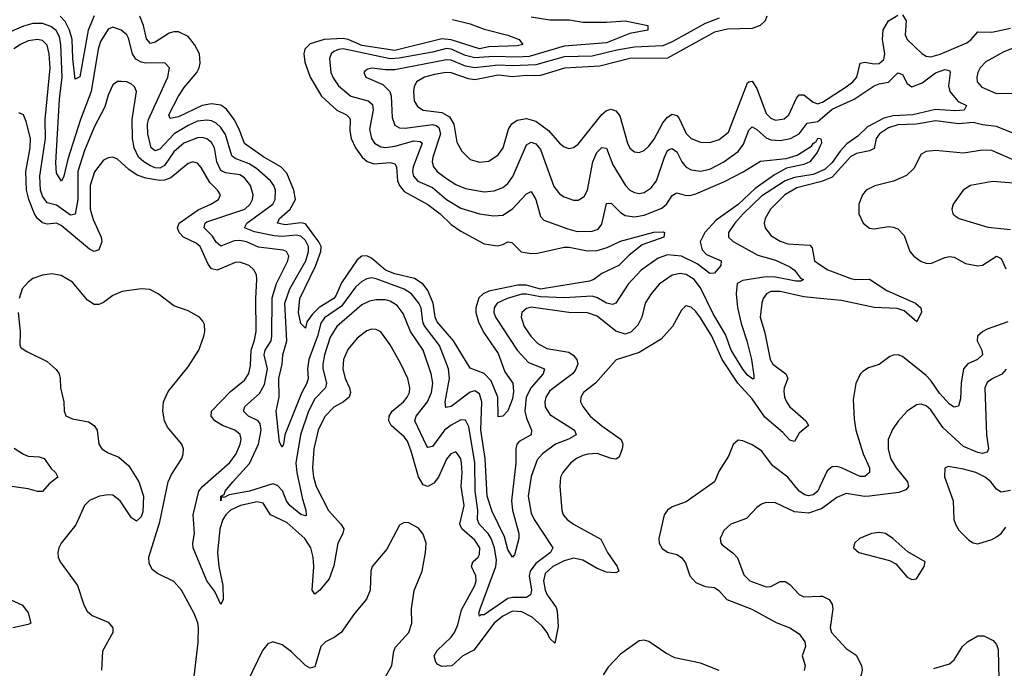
# Model space of a CAD drawing. Header units: inches. Extents: x 1694797 to 1849917, y 907313 to 1017959.
# Tile 604 of 656: x 1836594 to 1840783, y 931998 to 934755. Entities that reach past the tile are written whole.
import ezdxf

# ---------------------------------------------------------------- set-up
doc = ezdxf.new("R2010")
doc.units = ezdxf.units.IN
doc.header["$MEASUREMENT"] = 0
doc.layers.add('B8933', color=7, linetype='Continuous')
doc.layers.add('B8943', color=7, linetype='Continuous')

msp = doc.modelspace()

# ---------------------------------------------------------------- linework, layer by layer
at = {"layer": 'B8933', "color": 5}
for points, elevation in [([(1836910, 934771.3), (1836885.4, 934710), (1836850, 934511.6), (1836830, 934502), (1836820.1, 934590), (1836816.9, 934670), (1836805.6, 934710), (1836786.5, 934746.5), (1836766.3, 934770)], 620), ([(1838435.3, 934755.3), (1838510, 934737.7), (1838570, 934714.9), (1838670, 934689.3), (1838718.4, 934670), (1838734, 934650), (1838710, 934644.2), (1838590, 934639.1), (1838550, 934631.1), (1838430, 934669.8), (1838390, 934673.9), (1838190, 934624), (1838050, 934644.9), (1837990.7, 934670.7), (1837970, 934674.8), (1837889.1, 934670.9), (1837830, 934652), (1837807.1, 934630), (1837802, 934610), (1837806.2, 934573.8), (1837829.6, 934510), (1837878.4, 934430), (1837943.3, 934370), (1837984.7, 934350), (1837997, 934337), (1838000.4, 934330), (1837998.1, 934281.9), (1838004.2, 934250), (1838022.8, 934210), (1838050.1, 934170), (1838072.3, 934152.3), (1838101.4, 934141.4), (1838170, 934147.2), (1838190, 934142.3), (1838196.8, 934130), (1838201.2, 934070), (1838209.6, 934049.6), (1838230, 934024.6), (1838330, 933969.6), (1838382.3, 933930), (1838430, 933884.6), (1838470, 933856.2), (1838570, 933802.5), (1838626.1, 933793.9), (1838650, 933799), (1838670, 933810.2), (1838688.3, 933808.3), (1838727.5, 933767.5), (1838770, 933760.3), (1838797.3, 933762.7), (1838910, 933788.4), (1838931.9, 933788.1), (1839010, 933772.3), (1839050, 933773.5), (1839093.8, 933786.2), (1839150, 933813.3), (1839291.8, 933851.8), (1839332.6, 933852.6), (1839337.3, 933850), (1839334.9, 933830), (1839242.4, 933797.6), (1839186.8, 933753.2), (1839143.6, 933710), (1839070, 933676.5), (1839036.5, 933650), (1839017.4, 933642.6), (1838810, 933609.5), (1838750, 933625.7), (1838713.5, 933626.5), (1838590, 933601.1), (1838565, 933590), (1838547.1, 933572.9), (1838534.8, 933530), (1838535.1, 933510), (1838545.2, 933470), (1838567, 933427), (1838630, 933336.3), (1838658.3, 933258.3), (1838692.5, 933210), (1838694.7, 933174.7), (1838690, 933142.9), (1838670, 933092.6), (1838650, 933069.7), (1838630, 933066), (1838628.1, 933150), (1838599.1, 933219.1), (1838570, 933250.4), (1838510, 933273.1), (1838438.9, 933390), (1838369.3, 933470), (1838361.1, 933490), (1838352.3, 933550), (1838330, 933603.6), (1838310.6, 933630.6), (1838274, 933654), (1838190, 933675.1), (1838150, 933690), (1838090, 933741), (1838070, 933751.2), (1838050, 933749.4), (1838030, 933733.6), (1837963.4, 933636.6), (1837938.8, 933581.2), (1837929.6, 933570), (1837868.3, 933531.7), (1837837.8, 933502.2), (1837815.7, 933470), (1837810, 933443.7), (1837790, 933463.1), (1837779.2, 933510), (1837786.2, 933570), (1837852.6, 933707.4), (1837874.7, 933770), (1837875.8, 933790), (1837866.4, 933810), (1837810, 933887.4), (1837789.3, 933890.7), (1837722.7, 933882.7), (1837690.9, 933890), (1837698.8, 933910), (1837744.5, 933950), (1837767.2, 933990), (1837760.5, 934030), (1837730, 934102), (1837705.2, 934130), (1837632.2, 934170), (1837550, 934228.9), (1837527, 934290), (1837505.8, 934330), (1837473.8, 934373.8), (1837450, 934391.1), (1837410, 934396.6), (1837370, 934390.2), (1837270, 934342.4), (1837234.5, 934334.5), (1837228.2, 934350), (1837270, 934430), (1837293.8, 934466.2), (1837347.2, 934530), (1837357.2, 934550), (1837362.1, 934570), (1837358.6, 934610), (1837337.9, 934650), (1837310, 934683.4), (1837270, 934702.9), (1837250, 934703.6), (1837230, 934697.7), (1837170, 934659), (1837150, 934654.3), (1837133.2, 934673.2), (1837121.1, 934730), (1837105, 934770)], 620), ([(1838770, 934766.6), (1838850, 934754.4), (1838933.6, 934753.6), (1838990, 934744.4), (1839090, 934744), (1839170.1, 934750.1), (1839266, 934730), (1839266.4, 934710), (1839190, 934696.5), (1839090, 934656.7), (1838910, 934641.7), (1838761.6, 934598.4), (1838710, 934594.8), (1838610, 934598.5), (1838530, 934592.9), (1838490, 934603.1), (1838430, 934629.1), (1838410, 934631.9), (1838350, 934616.8), (1838208.9, 934591.1), (1838170, 934588.1), (1837970, 934630.9), (1837950, 934628.5), (1837930, 934619.7), (1837918.6, 934610), (1837912.1, 934590), (1837917.9, 934530), (1837927, 934507), (1837950, 934473.3), (1838002, 934430), (1838076.5, 934410), (1838094.9, 934394.9), (1838097.5, 934370), (1838082.3, 934290), (1838090.1, 934250.1), (1838103.9, 934230), (1838130, 934213.9), (1838150, 934211.7), (1838190, 934217.7), (1838270, 934239.6), (1838297.6, 934237.6), (1838306, 934230), (1838305.1, 934225.1), (1838268.4, 934130), (1838265.3, 934110), (1838269.2, 934089.2), (1838288.3, 934068.3), (1838350, 934041.3), (1838410, 933990), (1838470, 933953.6), (1838550, 933929.1), (1838610, 933920.7), (1838650, 933924.2), (1838690, 933950.1), (1838750, 934014.7), (1838770, 934024.2), (1838790, 933990.4), (1838810, 933917.6), (1838823.3, 933903.3), (1838925.2, 933865.2), (1838965.4, 933854.6), (1839030, 933855.7), (1839055.1, 933864.9), (1839070, 933885.3), (1839090, 933974), (1839110, 933974.2), (1839150, 933935.5), (1839170, 933922.9), (1839210, 933916.2), (1839250, 933923.2), (1839326, 933954), (1839347.5, 933972.5), (1839370, 934007.3), (1839384.1, 934015.9), (1839390, 934018.3), (1839430, 934008.1), (1839450, 934008.2), (1839470, 934014.4), (1839592.5, 934067.5), (1839671.8, 934108.2), (1839746, 934154), (1839855.2, 934164.8), (1839901.7, 934178.3), (1839963.3, 934216.7), (1839970, 934228.7), (1839983, 934237), (1839990, 934251.3), (1840000, 934250.1)], 640), ([(1839570, 934761.2), (1839510, 934739.2), (1839370, 934660.4), (1839330, 934643.3), (1839210, 934638.7), (1839134.3, 934625.7), (1839030, 934600.1), (1838910, 934596.6), (1838790, 934563.1), (1838690, 934558.2), (1838630, 934562.2), (1838530, 934549.5), (1838490, 934557.9), (1838430, 934582.5), (1838410, 934584.6), (1838190, 934542.2), (1838150, 934541.2), (1838091.9, 934548.1), (1838075.1, 934544.9), (1838063, 934537), (1838057.4, 934530), (1838066.7, 934510), (1838138.8, 934478.8), (1838168.5, 934450), (1838174.4, 934430), (1838178.8, 934338.8), (1838190, 934306.2), (1838210, 934295.8), (1838234.3, 934294.3), (1838350, 934309.1), (1838365.6, 934305.6), (1838376.8, 934296.8), (1838383.6, 934270), (1838351.2, 934170), (1838348.8, 934150), (1838354, 934130), (1838370.1, 934110), (1838410, 934079.9), (1838450, 934054.7), (1838490, 934036.8), (1838570, 934022.8), (1838613.1, 934026.9), (1838650, 934041.5), (1838670, 934058.5), (1838691.6, 934088.4), (1838750, 934223.2), (1838770, 934234.8), (1838790, 934226.6), (1838810, 934203.5), (1838866, 934046), (1838890, 934014), (1838910, 934001.4), (1838950, 933987.6), (1838970, 933987.3), (1838996.1, 934003.9), (1839010, 934030.4), (1839031.8, 934150), (1839048.9, 934190), (1839070, 934211.7), (1839090, 934209.1), (1839117.8, 934137.8), (1839170.8, 934050), (1839190, 934030.8), (1839210, 934019.5), (1839230, 934016), (1839250, 934019.8), (1839280.2, 934039.8), (1839303.8, 934070), (1839336.6, 934170), (1839350, 934198.5), (1839357.7, 934202.3), (1839370, 934207.3), (1839390, 934192.8), (1839410.7, 934150), (1839430, 934127.6), (1839450, 934116.6), (1839490, 934110.6), (1839530, 934120.1), (1839590, 934150.5), (1839650, 934194.4), (1839673.9, 934226.1), (1839695.5, 934284.5), (1839710, 934299.2), (1839730, 934288.3), (1839770, 934252), (1839790, 934243.6), (1839830, 934241.7), (1839873.3, 934250), (1839910, 934269.1), (1839944.8, 934315.2), (1839990, 934321.4), (1840000, 934330.1)], 660), ([(1839773.3, 934770), (1839765.8, 934750), (1839744.6, 934730), (1839710, 934716.7), (1839605.5, 934714.5), (1839550, 934701.3), (1839350, 934590.8), (1839190, 934590), (1839062.4, 934557.6), (1838911.3, 934548.7), (1838810, 934517.6), (1838790, 934515.6), (1838750, 934518.2), (1838690, 934511.9), (1838630, 934519.2), (1838530, 934499.7), (1838503.8, 934503.8), (1838430, 934528.4), (1838407.3, 934530), (1838358.2, 934521.8), (1838315.5, 934510), (1838282.3, 934490), (1838271.6, 934470), (1838269, 934451), (1838272.7, 934410), (1838285.8, 934385.8), (1838310, 934370.1), (1838390, 934360.7), (1838422.1, 934342.1), (1838441.3, 934310), (1838454.3, 934234.3), (1838475.5, 934195.5), (1838510, 934160.7), (1838549.4, 934149.4), (1838590, 934153.8), (1838630, 934179.7), (1838651.1, 934210), (1838674, 934290), (1838688.3, 934311.7), (1838710, 934327), (1838750, 934334.4), (1838790, 934324), (1838843.6, 934283.6), (1838890, 934230.2), (1838910, 934214.8), (1838930, 934207.7), (1838950, 934211.8), (1838970, 934226), (1839070, 934351.8), (1839090, 934368.9), (1839110, 934374.3), (1839130, 934367.3), (1839146.6, 934346.6), (1839179.6, 934230), (1839190, 934209.2), (1839210, 934193.7), (1839230, 934190.2), (1839250, 934198.5), (1839270, 934217), (1839293.1, 934246.9), (1839330, 934316.2), (1839350, 934340.8), (1839370, 934352.6), (1839390, 934347.1), (1839397.9, 934337.9), (1839430, 934271.4), (1839450, 934249.5), (1839490, 934234.6), (1839530, 934232.5), (1839570, 934245.7), (1839610, 934277.2), (1839690, 934487), (1839696, 934490), (1839710, 934493.2), (1839730, 934461.8), (1839770, 934356.3), (1839790, 934336.2), (1839810, 934327.7), (1839846.2, 934333.8), (1839866, 934350), (1839898.8, 934421.2), (1839910, 934435.6), (1839930, 934435.3), (1839970, 934404.6), (1839990, 934397.7), (1840000, 934401.3)], 680), ([(1840000, 934218.8), (1839987.4, 934190), (1839956.2, 934150), (1839930, 934138.6), (1839857, 934123), (1839804.6, 934095.4), (1839722.4, 934037.6), (1839650.5, 933969.5), (1839557.5, 933902.5), (1839508.5, 933850), (1839488.9, 933810), (1839496.8, 933776.8), (1839516.6, 933756.6), (1839578.4, 933730), (1839577.3, 933710), (1839550, 933676.8), (1839530, 933676.2), (1839476.9, 933716.9), (1839410.2, 933750.2), (1839350, 933754.6), (1839310, 933741.6), (1839238.3, 933690), (1839182, 933630), (1839130.5, 933549.5), (1839115.8, 933544.2), (1839090, 933550.4), (1839052.7, 933572.7), (1839030, 933579.3), (1838910, 933572.6), (1838810, 933577.3), (1838750, 933588.4), (1838730, 933588), (1838668.3, 933570), (1838624.8, 933550), (1838612.1, 933530), (1838611, 933510), (1838617.7, 933490), (1838710.1, 933350), (1838758.1, 933298.1), (1838826.2, 933270), (1838821.6, 933250), (1838769.4, 933190.6), (1838749, 933150), (1838743, 933090), (1838750, 933060.3), (1838771.4, 933010), (1838770.2, 932990), (1838718.3, 932961.7), (1838709.1, 932950.9), (1838704, 932930), (1838704.5, 932870), (1838685.5, 932710), (1838691, 932670), (1838717.3, 932570), (1838717.5, 932550), (1838699.5, 932480.5), (1838690, 932469.6), (1838670, 932502.6), (1838656.9, 932556.9), (1838603.6, 932663.6), (1838582.3, 932730), (1838574.1, 932890), (1838555.4, 933010), (1838559.3, 933130), (1838550, 933164.1), (1838530, 933176.4), (1838510, 933170.8), (1838430, 933109.9), (1838406.2, 933106.2), (1838403.4, 933130), (1838422.7, 933230), (1838418.8, 933270), (1838380.1, 933370), (1838314.9, 933454.9), (1838308.4, 933470), (1838301.3, 933530), (1838292.5, 933550), (1838260.9, 933590), (1838230, 933608.6), (1838110, 933653.5), (1838090, 933657.1), (1838070, 933653.7), (1838050, 933642.1), (1838022.8, 933617.2), (1837962.8, 933537.2), (1837890, 933487.2), (1837875.1, 933464.9), (1837861.3, 933410), (1837824, 933310), (1837818.9, 933270), (1837820.6, 933230), (1837815.5, 933210), (1837792.3, 933167.7), (1837721.2, 932990), (1837716.5, 932950), (1837710, 932937), (1837698.6, 932958.6), (1837685.1, 933090), (1837697.8, 933150), (1837696.7, 933230), (1837710.3, 933290), (1837713, 933330), (1837729.9, 933390.1), (1837722.3, 933550), (1837742.6, 933610), (1837811.6, 933730), (1837822.6, 933770), (1837822.2, 933790), (1837810, 933816), (1837790, 933834.3), (1837770, 933839), (1837710, 933833.2), (1837676, 933836), (1837592.9, 933852.9), (1837550.7, 933870), (1837559.5, 933890), (1837670.8, 933970), (1837680.6, 933990), (1837682, 934030), (1837675.6, 934050), (1837661.3, 934070), (1837601.6, 934121.6), (1837570, 934142.4), (1837510, 934164.7), (1837496, 934176), (1837470, 934266.2), (1837450, 934296.9), (1837430, 934314.9), (1837410, 934324.7), (1837390, 934328.1), (1837350, 934323), (1837310, 934305.1), (1837251.5, 934270), (1837190, 934204.5), (1837170, 934197.3), (1837152.7, 934210), (1837138.6, 934270), (1837137.3, 934310), (1837141.1, 934330), (1837223.9, 934510), (1837231.6, 934550), (1837211.8, 934571.8), (1837130, 934570.3), (1837110, 934574.9), (1837087.5, 934587.5), (1837073.1, 934610), (1837056.3, 934676.3), (1837048.9, 934690), (1837025.7, 934710), (1836990, 934723.7), (1836970, 934715), (1836937.7, 934662.3), (1836927.7, 934630), (1836897.1, 934450), (1836851.7, 934330), (1836798.6, 934161.4), (1836781.7, 934090), (1836771.3, 934068.7), (1836750, 934102.9), (1836746.9, 934146.9), (1836763, 934417), (1836774.4, 934510), (1836769.2, 934650), (1836762.4, 934682.4), (1836748.6, 934708.6), (1836726.5, 934726.5), (1836690, 934739), (1836650, 934738.3), (1836610, 934727), (1836528.2, 934691.8)], 640), ([(1840000, 934110), (1839970, 934097.4), (1839890, 934084.1), (1839850, 934069.2), (1839750, 934005.2), (1839671.4, 933930), (1839636.3, 933890), (1839610.1, 933850), (1839610.2, 933830), (1839630, 933811.8), (1839733.9, 933753.9), (1839810, 933732.8), (1839870, 933704.5), (1839890.1, 933690.1), (1839915.8, 933655.8), (1839928.4, 933650), (1839916.9, 933643.1), (1839896.1, 933643.9), (1839810, 933660.6), (1839770, 933662.4), (1839670, 933646.2), (1839647.1, 933632.9), (1839642, 933590), (1839648.3, 933531.7), (1839663.1, 933463.1), (1839687.7, 933390), (1839707.1, 933310), (1839718, 933242), (1839717.1, 933230), (1839712.7, 933227.3), (1839690, 933244.1), (1839670, 933269.3), (1839621.5, 933350), (1839596.8, 933416.8), (1839544, 933504), (1839490, 933615.2), (1839463.4, 933650), (1839430, 933671.5), (1839403.7, 933676.3), (1839370.5, 933669.5), (1839314.3, 933630), (1839280.1, 933590), (1839255.1, 933550), (1839240.8, 933490), (1839223.6, 933456.4), (1839193.6, 933426.4), (1839170, 933418.1), (1839130, 933431.2), (1839050, 933494.1), (1839010, 933508.5), (1838930, 933509.6), (1838770, 933533.4), (1838750, 933527.4), (1838730.2, 933510), (1838726.8, 933490), (1838740.7, 933450), (1838767.9, 933410), (1838797.9, 933377.9), (1838836.6, 933356.6), (1838930, 933341.5), (1838949.2, 933329.2), (1838963.7, 933310), (1838967.8, 933290), (1838957, 933263), (1838946.3, 933250), (1838850, 933176.7), (1838832.5, 933150), (1838828.1, 933130), (1838830, 933108.8), (1838850, 933076.3), (1838954.5, 933010), (1838961.3, 932990), (1838928.5, 932971.5), (1838874, 932950), (1838817.7, 932910), (1838795.8, 932884.2), (1838770, 932812.8), (1838756.9, 932730), (1838770, 932657), (1838783.3, 932630), (1838862.3, 932510), (1838852.8, 932490), (1838790, 932442.7), (1838765.5, 932410), (1838761.9, 932390), (1838770.6, 932329.4), (1838766.7, 932310), (1838750, 932298.3), (1838690, 932299.1), (1838670, 932294.3), (1838570, 932224.7), (1838555.8, 932224.2), (1838550, 932218.7), (1838546.7, 932230), (1838552.2, 932250), (1838619.1, 932430), (1838622.3, 932457.7), (1838614.2, 932510), (1838599.1, 932550), (1838587.3, 932570), (1838548.6, 932610), (1838541.6, 932630), (1838542.9, 932670), (1838531.9, 932750), (1838530, 932872), (1838504.6, 933024.6), (1838490, 933052.7), (1838470, 933053.4), (1838430, 933031.8), (1838401.7, 933010), (1838350, 932941), (1838330, 932936.8), (1838324.6, 932944.6), (1838274.5, 933050), (1838280.7, 933070), (1838328.2, 933130), (1838345.6, 933170), (1838351.1, 933210), (1838344.2, 933250), (1838309.9, 933350), (1838257.1, 933430), (1838225.9, 933505.9), (1838199.3, 933539.3), (1838170, 933558.1), (1838150, 933564.4), (1838110, 933564.1), (1838082.4, 933557.6), (1838050, 933542.1), (1837942.5, 933450), (1837914.1, 933405.9), (1837890.1, 933329.9), (1837882.8, 933290), (1837883.2, 933270), (1837898.9, 933210), (1837894.5, 933190), (1837850, 933143.2), (1837821.8, 933090), (1837788.7, 932990), (1837768.8, 932870), (1837772.2, 932830), (1837796.7, 932716.7), (1837811.7, 932670), (1837812.4, 932647.6), (1837810, 932645.4), (1837790, 932651.7), (1837742.9, 932690), (1837729.1, 932709.1), (1837711.8, 932751.8), (1837690, 932774.3), (1837670, 932781.7), (1837572.1, 932750), (1837485.6, 932734.4), (1837463.8, 932723.8), (1837452.4, 932727.6), (1837449.2, 932710), (1837449.1, 932730), (1837463.1, 932736.9), (1837467.4, 932750), (1837500.2, 932790), (1837572.1, 932867.9), (1837610.2, 932949.8), (1837621.2, 933010), (1837616.6, 933036.6), (1837607.7, 933050), (1837566.6, 933070), (1837546, 933090), (1837551.2, 933110), (1837614.5, 933165.5), (1837635.9, 933204.1), (1837647.5, 933270), (1837633.8, 933330), (1837638.4, 933350), (1837663.1, 933390), (1837666.6, 933410), (1837668.1, 933571.9), (1837686.1, 933633.9), (1837734.6, 933730), (1837738.5, 933750), (1837729.3, 933769.3), (1837714.6, 933774.6), (1837610, 933788.5), (1837558.5, 933810), (1837530, 933815.8), (1837505.7, 933814.3), (1837450, 933792.2), (1837430, 933809), (1837414.3, 933834.3), (1837378.3, 933870), (1837382.6, 933890), (1837390, 933895.2), (1837552.2, 933950), (1837573.7, 933970), (1837584.2, 933990), (1837586.8, 934010), (1837575.4, 934050), (1837550, 934083.2), (1837530, 934094.7), (1837470, 934103.6), (1837450, 934114), (1837432.7, 934150), (1837422, 934210), (1837410, 934232.2), (1837390, 934247.9), (1837370, 934253.5), (1837350, 934252.9), (1837292.7, 934230), (1837250, 934193.1), (1837210, 934135.4), (1837190, 934123.8), (1837170, 934125.4), (1837150, 934133.6), (1837121.5, 934150), (1837099.3, 934170), (1837080.1, 934210), (1837074.1, 934250), (1837072.5, 934330), (1837090.6, 934450), (1837082.2, 934470), (1837070, 934480.9), (1837050, 934490.6), (1837027.3, 934492.7), (1837010, 934491.9), (1836990, 934477.7), (1836970, 934433.3), (1836955.2, 934384.8), (1836910, 934298.2), (1836870, 934198.5), (1836841, 934110), (1836840.7, 933990), (1836830, 933927.6), (1836810, 933923.4), (1836750, 933966.5), (1836710, 933976.9), (1836690, 934004.4), (1836682.6, 934030), (1836679.4, 934090), (1836703.8, 934250), (1836702.4, 934330), (1836723.5, 934550), (1836719.4, 934610), (1836710, 934647), (1836690, 934665.7), (1836670, 934671.1), (1836630, 934665), (1836596.5, 934650), (1836568.9, 934631.1)], 660), ([(1840000, 933569.9), (1839930, 933576.9), (1839830, 933599.6), (1839790, 933598.8), (1839770.6, 933589.4), (1839757.6, 933570), (1839751.5, 933550), (1839744.1, 933490), (1839764.1, 933424.1), (1839787.2, 933310), (1839798.4, 933290), (1839852.9, 933250), (1839861.6, 933230), (1839845.8, 933190), (1839844.5, 933175.5), (1839847.8, 933150), (1839856.3, 933130), (1839870, 933109.5), (1839937.9, 933050), (1839950.1, 933030), (1839910, 932997.4), (1839890, 932962.4), (1839870, 932967), (1839840.5, 933000.5), (1839764.6, 933064.6), (1839710, 933142.7), (1839649.6, 933209.6), (1839582.9, 933310), (1839538.5, 933410), (1839490, 933487.5), (1839470, 933514.8), (1839450, 933532.9), (1839430, 933538.9), (1839424.7, 933535.3), (1839410, 933519.6), (1839371.7, 933450), (1839323.6, 933396.4), (1839230, 933340.4), (1839130.9, 933309.1), (1839043.2, 933210), (1838992.9, 933170), (1838980.6, 933150), (1838980.2, 933130), (1838989.3, 933110), (1839021.6, 933070), (1839070, 933027.8), (1839153.4, 932970), (1839159.7, 932950), (1839157.5, 932930), (1839144.5, 932895.5), (1839130, 932886.9), (1839110.9, 932889.1), (1839050, 932910.9), (1839011.6, 932908.4), (1838990, 932901.7), (1838962.8, 932890), (1838937.6, 932870), (1838905, 932830), (1838894.7, 932810), (1838891.3, 932770), (1838900.6, 932670), (1838906.4, 932650), (1838923.2, 932630), (1838950.2, 932610), (1839065.9, 932545.9), (1839094.2, 932490), (1839135.5, 932430), (1839143.2, 932410), (1839130, 932403.8), (1839090, 932406.6), (1839050, 932421.6), (1838990, 932456.8), (1838950, 932465.6), (1838910, 932454.7), (1838861.9, 932430), (1838830, 932401.1), (1838822.6, 932370), (1838829.7, 932330), (1838838.4, 932310), (1838875.8, 932255.8), (1838880.2, 932240.2), (1838884.4, 932175.6), (1838870, 932104.5), (1838850, 932124.4), (1838838.1, 932150), (1838817, 932177), (1838774.5, 932214.5), (1838730, 932238.3), (1838690, 932240.3), (1838650, 932219.7), (1838612.7, 932190), (1838525.9, 932074.1), (1838479.6, 932050), (1838431.9, 932008.1), (1838390, 932005.3), (1838373.2, 932013.2), (1838363.6, 932023.6), (1838357.6, 932050), (1838370, 932072.8), (1838429.5, 932130), (1838443.6, 932150), (1838457.4, 932182.6), (1838474, 932246), (1838530.6, 932350), (1838535.6, 932370), (1838534.3, 932390), (1838516.7, 932430), (1838522, 932450), (1838544.4, 932470), (1838550, 932480.8), (1838551.1, 932510), (1838530, 932542), (1838475.2, 932590), (1838466.9, 932610), (1838485.4, 932690), (1838472, 932770), (1838476.2, 932830), (1838473.7, 932870), (1838470, 932887.8), (1838456.8, 932910), (1838450, 932917.4), (1838427.9, 932910), (1838410, 932886.4), (1838376.3, 932810), (1838355.4, 932784.6), (1838330, 932769.9), (1838310, 932777), (1838290.9, 932810.9), (1838260, 932920), (1838243, 932963), (1838230, 932980.9), (1838174.7, 933030), (1838164.7, 933050), (1838165.9, 933070), (1838179.1, 933090), (1838226.8, 933130), (1838242.8, 933150), (1838252, 933170), (1838254.3, 933190), (1838245.4, 933230), (1838214.5, 933294.5), (1838170, 933372.4), (1838130, 933428.3), (1838110, 933438.2), (1838090, 933438.8), (1838070, 933431.7), (1838030, 933401.5), (1837990, 933353.3), (1837971.8, 933310), (1837968.4, 933270), (1837977.8, 933230), (1837997.1, 933190), (1838000.6, 933170), (1837995.3, 933150), (1837971.9, 933130), (1837930, 933107.3), (1837891.8, 933068.2), (1837863.3, 933010), (1837845, 932930), (1837839.1, 932850), (1837843.9, 932810), (1837855.2, 932770), (1837908, 932668), (1837960.1, 932610), (1837972.8, 932590), (1837969, 932570), (1837946.6, 932530), (1837930, 932432.6), (1837910, 932377.4), (1837870, 932329.1), (1837850, 932313.3), (1837838.6, 932330), (1837845.3, 932430), (1837842.2, 932470), (1837831.8, 932510), (1837807.5, 932550), (1837730, 932618), (1837660.2, 932650), (1837630, 932700.2), (1837604.6, 932704.6), (1837532.9, 932690), (1837490, 932670.5), (1837470.5, 932650), (1837458.6, 932630), (1837445.1, 932590), (1837435.7, 932490), (1837441.2, 932430), (1837457.3, 932350), (1837459.7, 932290), (1837450, 932268.4), (1837424, 932324), (1837390, 932370), (1837331.9, 932510), (1837330.7, 932530), (1837337.7, 932570), (1837331.8, 932650), (1837356.1, 932750), (1837371.7, 932770), (1837487.7, 932872.3), (1837514.3, 932910), (1837531.7, 932950), (1837535.4, 932970), (1837531, 932991), (1837509.2, 933009.2), (1837455.9, 933030), (1837423.6, 933050), (1837408.7, 933070), (1837409.9, 933090), (1837490, 933174.1), (1837550, 933222), (1837568.8, 933251.2), (1837575.2, 933284.8), (1837577.8, 933350), (1837592.8, 933392.8), (1837599.9, 933430), (1837598.2, 933570), (1837602.5, 933650), (1837600.5, 933670), (1837590, 933691.8), (1837569.7, 933710), (1837530, 933724.4), (1837510, 933723), (1837433.7, 933690), (1837410, 933696.2), (1837396.1, 933716.1), (1837361.2, 933790), (1837344.2, 933804.2), (1837290.6, 933830), (1837271.9, 933850), (1837265.7, 933870), (1837271.7, 933890), (1837353.3, 933946.7), (1837406.4, 933970), (1837439.3, 933990), (1837447.8, 934010), (1837435.3, 934030), (1837402.5, 934062.5), (1837366.4, 934126.4), (1837350, 934144.9), (1837330, 934149.9), (1837310, 934142.9), (1837237.2, 934082.8), (1837210, 934073), (1837190, 934071.9), (1837130, 934081.3), (1837093.9, 934093.9), (1837057.6, 934117.6), (1837010, 934161.7), (1836990, 934169.8), (1836970, 934168.2), (1836950, 934158.3), (1836911.5, 934108.5), (1836893.9, 934050), (1836893.4, 933950), (1836905.8, 933905.8), (1836940.6, 933830), (1836942.9, 933810), (1836930, 933777.1), (1836910, 933769.3), (1836890, 933779.4), (1836770, 933880.6), (1836750, 933889.2), (1836710, 933885.1), (1836690, 933890.8), (1836670, 933909.5), (1836657, 933930), (1836633.1, 933990), (1836623, 934030), (1836620.4, 934110), (1836637.6, 934210), (1836638.9, 934250), (1836621.5, 934321.5), (1836610, 934349.7), (1836590, 934358.4)], 680), ([(1840000, 934065.6), (1839900.2, 934039.8), (1839849.6, 934010), (1839788.9, 933950), (1839765.3, 933910), (1839761.3, 933890), (1839765.2, 933870), (1839790, 933837.8), (1839830, 933813), (1839861.9, 933801.9), (1839956, 933796), (1839965.2, 933785.2), (1839975.3, 933730), (1840000, 933713.4)], 680), ([(1837327, 931890), (1837352.5, 932107.5), (1837354.9, 932170), (1837351.3, 932191.3), (1837335.4, 932230), (1837281.7, 932330), (1837250, 932366.9), (1837179.9, 932399.9), (1837157.7, 932417.7), (1837144.7, 932444.7), (1837143.4, 932470), (1837190, 932620.7), (1837224.8, 932790), (1837238.9, 932821.1), (1837282.9, 932890), (1837289.8, 932910), (1837290.7, 932930), (1837283.5, 932950), (1837222.5, 933022.5), (1837209.1, 933050), (1837202.5, 933090), (1837205.9, 933130), (1837225.6, 933174.4), (1837310, 933279.6), (1837355.5, 933350), (1837377.7, 933410), (1837381.6, 933430), (1837379.3, 933459.3), (1837373.5, 933473.5), (1837358, 933490), (1837310, 933516.5), (1837250, 933539.1), (1837182.9, 933590), (1837147.3, 933607.3), (1837110, 933611.1), (1837030, 933599.8), (1836990, 933582.5), (1836950, 933552.3), (1836930, 933544.5), (1836910, 933543.9), (1836882, 933562), (1836818.8, 933638.8), (1836770, 933667), (1836730, 933674), (1836691.2, 933668.8), (1836650, 933654.3), (1836630, 933639.7), (1836604, 933610), (1836591, 933569)], 720), ([(1836587.2, 933510), (1836595.3, 933430), (1836594.9, 933370), (1836600.4, 933360.4), (1836623.8, 933343.8), (1836710, 933302.3), (1836748.2, 933268.2), (1836760.9, 933250), (1836766.4, 933230), (1836767.7, 933190), (1836782, 933130), (1836782.8, 933090), (1836790.2, 933070.2), (1836817.7, 933057.7), (1836886, 933046), (1836910.1, 933030), (1836923.3, 933010), (1836930.2, 932950), (1836943.2, 932930), (1836970, 932913), (1837015.1, 932895.1), (1837057.8, 932857.8), (1837101, 932790), (1837120.5, 932730), (1837117.5, 932662.5), (1837110, 932640.9), (1837090, 932623), (1837070, 932637.7), (1837021.1, 932710), (1836990, 932733.2), (1836970, 932735.5), (1836932.7, 932730), (1836890, 932711.6), (1836870, 932689.8), (1836832, 932608), (1836770.2, 932530), (1836759.6, 932510), (1836755.8, 932490), (1836756.9, 932470), (1836765.3, 932450), (1836839.7, 932350), (1836866.9, 932266.9), (1836880.6, 932240.6), (1836901.7, 932221.7), (1836970, 932193.1), (1836990.1, 932170), (1836990.1, 932150), (1836945.5, 932070), (1836941.8, 931990)], 720), ([(1840000, 932773.3), (1839989.4, 932750.6), (1839970, 932735.3), (1839950, 932730.6), (1839934.6, 932734.6), (1839910.7, 932750.7), (1839862.1, 932810), (1839798.4, 932858.4), (1839750, 932922.6), (1839710, 932947.5), (1839670, 932964.7), (1839650, 932967.6), (1839630, 932949.3), (1839610, 932899.5), (1839570, 932837), (1839550, 932789.7), (1839430, 932705.1), (1839370, 932683.5), (1839350.2, 932669.8), (1839335.6, 932650), (1839313.2, 932550), (1839315, 932530), (1839326.7, 932506.7), (1839350, 932491.8), (1839390, 932481), (1839410, 932468.5), (1839426.2, 932446.2), (1839445.4, 932390), (1839470, 932362), (1839510, 932345.6), (1839550, 932340.6), (1839567.9, 932327.9), (1839602.9, 932290), (1839708.8, 932248.8), (1839813, 932193), (1839870.4, 932170), (1839910, 932144.6), (1839933.8, 932110), (1839937.5, 932090), (1839923.5, 932050), (1839935.6, 932010), (1839931.4, 931988.6)], 720), ([(1836570, 932933.2), (1836610, 932907.2), (1836630, 932899), (1836676.2, 932896.2), (1836697.1, 932890), (1836727, 932847), (1836746.3, 932830), (1836755.6, 932810), (1836718.7, 932781.3), (1836690, 932748.7), (1836670, 932748.8), (1836630, 932760.4), (1836530, 932775.3)], 680), ([(1840000, 932673.8), (1839950, 932657.2), (1839890, 932663), (1839810, 932701.1), (1839770, 932702.2), (1839750, 932695), (1839730, 932680.9), (1839685.6, 932634.4), (1839619.1, 932610), (1839590, 932582.7), (1839573.4, 932550), (1839576.3, 932530), (1839582, 932522), (1839630, 932486.4), (1839647.5, 932467.5), (1839675.1, 932395.1), (1839700.9, 932370), (1839770, 932343.5), (1839790, 932345.9), (1839830, 932366.2), (1839850, 932366.2), (1839870, 932354), (1839910, 932311.2), (1839930, 932301), (1840000, 932304.3)], 740), ([(1838150, 931960.8), (1838177.2, 932010), (1838186.1, 932070), (1838193.2, 932086.8), (1838250, 932150.3), (1838262.4, 932190), (1838261, 932250), (1838272.2, 932327.8), (1838306.4, 932410), (1838320.6, 932490), (1838322.6, 932530), (1838310, 932567.8), (1838290, 932593.5), (1838250, 932616.2), (1838230, 932617.6), (1838210, 932606.3), (1838155.8, 932504.2), (1838093.6, 932430), (1838087.5, 932410), (1838085.4, 932330), (1838069, 932291), (1838017.6, 932230), (1837961, 932150), (1837931.7, 932128.3), (1837895, 932110), (1837875.3, 932090), (1837850, 932003.8), (1837830, 931998.3), (1837810, 932009.4), (1837750, 932067.3), (1837710, 932096.7), (1837670, 932109.8), (1837650, 932102.2), (1837626.8, 932073.2), (1837542.1, 931897.9)], 720), ([(1836537, 932297), (1836605.5, 932265.5), (1836630, 932232.9), (1836641.7, 932190), (1836630, 932183.4), (1836564.4, 932170)], 680), ([(1839570, 931987.9), (1839490, 932018.8), (1839381.6, 932041.6), (1839342.4, 932062.4), (1839270, 932111.7), (1839250, 932116.8), (1839230, 932113.7), (1839150, 932057.7), (1839096.9, 932003.1), (1839076.5, 931970)], 720)]:
    msp.add_lwpolyline(points, dxfattribs=dict(at, elevation=elevation))
at = {"layer": 'B8943', "color": 5}
for points, elevation in [([(1840000, 934401.3), (1840010, 934404.8), (1840110, 934470.1), (1840138.2, 934490), (1840155.8, 934510), (1840170.4, 934569.6), (1840190, 934574.7), (1840230, 934567.5), (1840250, 934568.4), (1840270, 934585), (1840274.3, 934610), (1840264.5, 934670), (1840267.8, 934712.2), (1840290, 934750.1), (1840330, 934773.7)], 680), ([(1840350, 934775.5), (1840365, 934750), (1840361.7, 934690), (1840370.2, 934670), (1840431.7, 934611.7), (1840450, 934600.1), (1840470, 934597.4), (1840510, 934608.8), (1840623, 934657), (1840642.7, 934670), (1840670, 934702.7), (1840730, 934701.4), (1840810, 934719.4)], 680), ([(1840870, 934654.1), (1840781.2, 934618.8), (1840704.9, 934575.1), (1840681, 934550), (1840671, 934530), (1840666.4, 934510), (1840668.2, 934490), (1840687.8, 934467.8), (1840750, 934441.6), (1840830, 934442.7)], 680), ([(1840000, 934330.1), (1840050, 934374.1), (1840143.7, 934416.3), (1840230, 934473.6), (1840250, 934482.4), (1840290.6, 934489.4), (1840330, 934529.1), (1840350, 934522), (1840370, 934484.2), (1840390, 934469.2), (1840433.1, 934486.9), (1840490, 934528.7), (1840530, 934542.8), (1840550, 934538.8), (1840553.1, 934530), (1840546.1, 934473.9), (1840551.4, 934450), (1840586.8, 934406.8), (1840622, 934390), (1840612.2, 934370), (1840572.8, 934367.2), (1840490, 934373.2), (1840393.7, 934350), (1840310, 934346.2), (1840270, 934335.7), (1840201.1, 934298.9), (1840160.2, 934259.8), (1840113.1, 934226.9), (1840084.4, 934195.6), (1840050, 934147.2), (1840021.2, 934118.8), (1840000, 934110)], 660), ([(1840890, 934243.9), (1840750, 934300.6), (1840690, 934307.2), (1840650, 934318.3), (1840590, 934312.3), (1840490, 934324.3), (1840410, 934310.9), (1840330, 934307.2), (1840290, 934295.5), (1840251.4, 934270), (1840237.5, 934250), (1840230, 934207), (1840210, 934197), (1840153.5, 934186.5), (1840130, 934172.6), (1840050, 934086), (1840010, 934068.2), (1840000, 934065.6)], 680), ([(1840000, 934250.1), (1840001, 934250), (1840004.5, 934244.5), (1840004.9, 934230), (1840000, 934218.8)], 640), ([(1840832.9, 934152.9), (1840730, 934198.5), (1840690, 934200.6), (1840610, 934187.9), (1840490, 934198.4), (1840450, 934193.9), (1840430, 934182.7), (1840397.9, 934122.1), (1840367, 934093), (1840312.2, 934067.8), (1840231.5, 934048.5), (1840194.9, 934030), (1840179.3, 934010), (1840164.7, 933970), (1840164.3, 933930), (1840182, 933890), (1840210, 933868.5), (1840230, 933866.3), (1840290, 933875.5), (1840310, 933873.4), (1840330, 933865.1), (1840357.2, 933837.2), (1840381.3, 933770), (1840398.4, 933750), (1840430, 933726.9), (1840450, 933719.2), (1840470, 933718.3), (1840530, 933744.2), (1840550, 933748.5), (1840570, 933745.9), (1840618.6, 933718.6), (1840670, 933707.8), (1840690, 933710.7), (1840750, 933749.4), (1840770, 933739.6), (1840790, 933695.6)], 720), ([(1840930, 934051.1), (1840733, 934067), (1840638.8, 934050), (1840608, 934030), (1840565.5, 933970), (1840559.1, 933950), (1840564, 933930), (1840570, 933924), (1840591.3, 933910), (1840713.4, 933873.4), (1840810, 933863.2)], 740), ([(1840000, 933713.4), (1840032, 933692), (1840130, 933654.8), (1840150, 933650.4), (1840210, 933651.3), (1840283.8, 933603.8), (1840405.5, 933550), (1840428.5, 933530), (1840431.3, 933511.3), (1840411.5, 933470), (1840357.3, 933517.3), (1840327.8, 933527.8), (1840230, 933531.2), (1840090, 933561.1), (1840000, 933569.9)], 680), ([(1840798.3, 933470), (1840710, 933438.8), (1840691.7, 933430), (1840669.4, 933410), (1840667.1, 933390), (1840688, 933350), (1840690.8, 933330), (1840669.2, 933310.8), (1840627.6, 933292.4), (1840609.7, 933270.3), (1840599.4, 933210), (1840596.2, 933143.8), (1840587.8, 933112.2), (1840570, 933107.7), (1840550, 933121), (1840506.7, 933166.7), (1840470, 933220.9), (1840450, 933242.5), (1840350, 933323), (1840331.2, 933330), (1840310, 933329.1), (1840296.6, 933323.4), (1840250, 933288.4), (1840204.7, 933275.3), (1840180.7, 933259.3), (1840170, 933247.3), (1840151.1, 933208.9), (1840140.4, 933139.6), (1840143.6, 933056.4), (1840150.7, 933010), (1840182.2, 932910), (1840209.6, 932850), (1840210.1, 932829.9), (1840190, 932812.9), (1840170, 932812.6), (1840090, 932849.9), (1840070, 932855.3), (1840050, 932853.7), (1840030, 932837.3), (1840000, 932773.3)], 720), ([(1840791.4, 933268.6), (1840772, 933248), (1840731.3, 933228.7), (1840710, 933213.1), (1840700.6, 933190), (1840707.9, 932990), (1840716.2, 932930), (1840710, 932916.4), (1840690, 932911.1), (1840670, 932915.6), (1840610, 932940.9), (1840521.2, 933021.2), (1840470, 933097), (1840450, 933113.3), (1840430, 933119.8), (1840410, 933117.7), (1840370, 933091.3), (1840332.1, 933047.9), (1840306.9, 933013.1), (1840289.3, 932970), (1840288.6, 932930), (1840299, 932890), (1840322.3, 932850), (1840371.2, 932790), (1840374.7, 932770), (1840363.7, 932756.3), (1840334.6, 932745.4), (1840210, 932729.4), (1840188.6, 932728.6), (1840110, 932740.2), (1840070, 932723.7), (1840004.6, 932675.4), (1840000, 932673.8)], 740), ([(1840810, 932753.2), (1840770, 932747), (1840750, 932759.5), (1840726, 932790), (1840701.6, 932810), (1840661.6, 932830), (1840610, 932844.8), (1840544.4, 932855.6), (1840530, 932848.7), (1840528.9, 932811.1), (1840566, 932710), (1840568.4, 932630), (1840575.5, 932610), (1840590, 932584.9), (1840630, 932544), (1840650, 932530.7), (1840670, 932526), (1840730, 932544.7), (1840750, 932556), (1840770, 932571.3), (1840790, 932598)], 760), ([(1840000, 932304.3), (1840010, 932304.7), (1840038.5, 932290), (1840050.2, 932270), (1840053.8, 932250), (1840042.7, 932170), (1840047.1, 932150), (1840110, 932081.2), (1840152.8, 932052.8), (1840175, 932010), (1840177.7, 931990), (1840174.3, 931970), (1840156, 931930), (1840149.3, 931870), (1840141.8, 931850), (1840124.8, 931835.2), (1840050, 931799), (1840010, 931788.7), (1840000, 931792)], 740), ([(1840483.5, 931996.5), (1840550, 932017.1), (1840570, 932034.2), (1840604.9, 932090), (1840625.8, 932110), (1840670, 932135.2), (1840695.6, 932135.6), (1840735.5, 932115.5), (1840750, 932098.4), (1840757.1, 932077.1), (1840759.2, 931950)], 740)]:
    msp.add_lwpolyline(points, dxfattribs=dict(at, elevation=elevation))
at = {"layer": 'B8943', "color": 5, "elevation": 760}
msp.add_lwpolyline([(1840250, 932574.3), (1840218, 932570), (1840166.8, 932550), (1840146, 932530), (1840141, 932510), (1840164.7, 932490), (1840295.2, 932455.2), (1840322, 932442), (1840370, 932384.9), (1840390, 932374.8), (1840410, 932378), (1840442, 932430), (1840446, 932450), (1840372.9, 932492.9), (1840309.2, 932550), (1840277.2, 932570)], close=True, dxfattribs=at)

doc.saveas('drawing.dxf')
